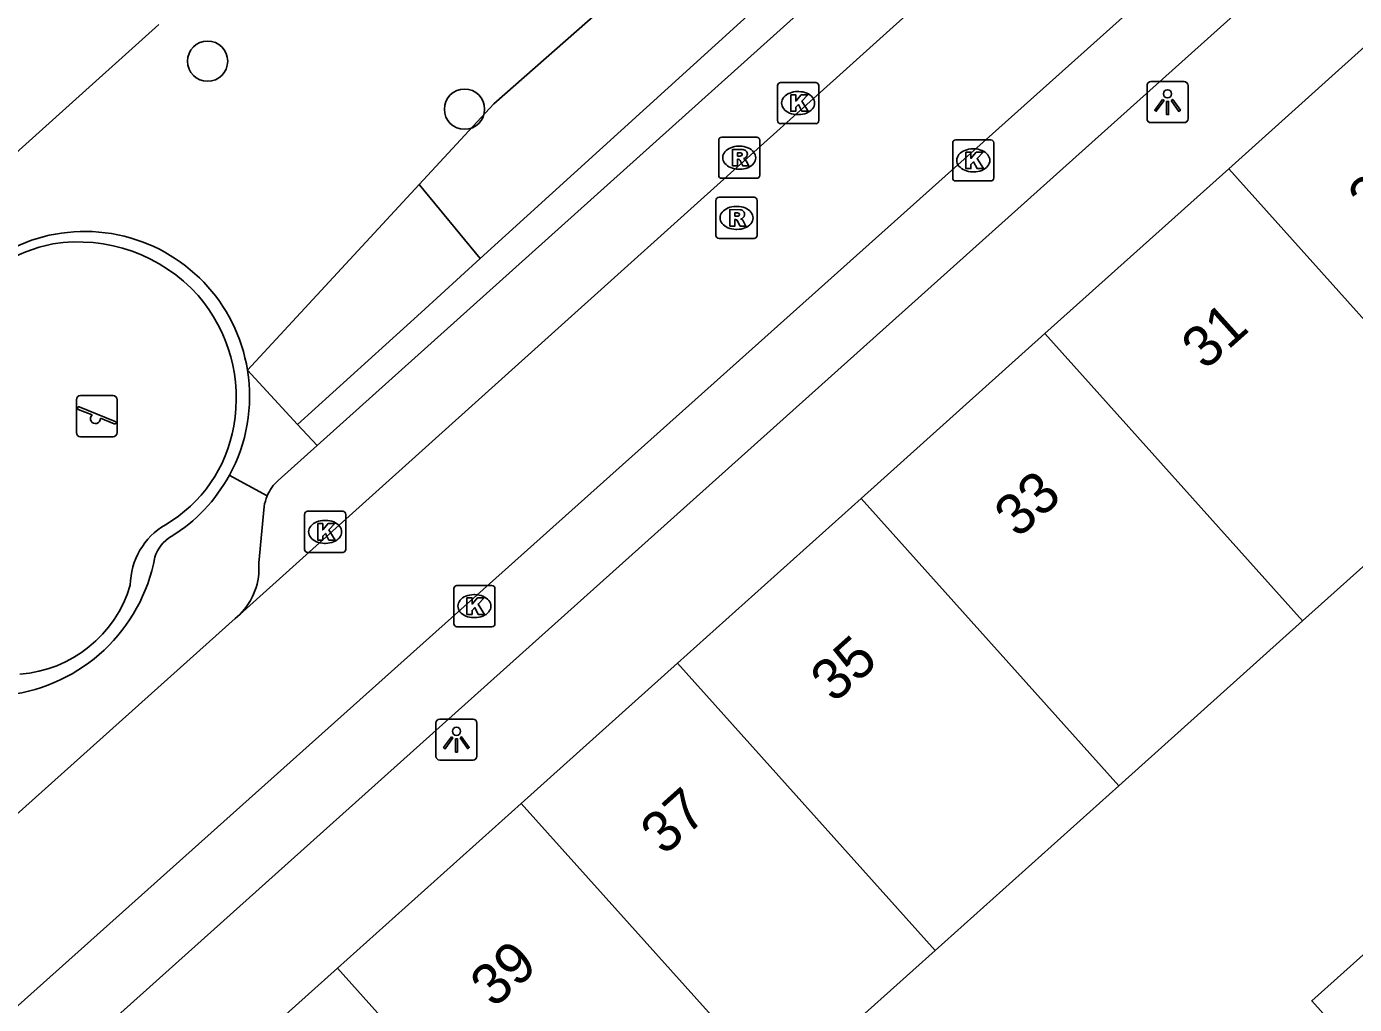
# Model space of a CAD drawing. Extents: x 162172 to 163187, y 382874 to 383684.
# Drawn here: x 162882.03 to 162914.31, y 383428.41 to 383452.17 of the extents above; entities that cross this region are included whole.
import ezdxf

# ---------------------------------------------------------------- set-up
doc = ezdxf.new("R2010")
doc.units = 0
for name, color, linetype in [('IMGEO_Berm_groen', 7, 'Continuous'), ('IMGEO_Boom', 7, 'Continuous'), ('IMGEO_Haag', 7, 'Continuous'), ('IMGEO_Kolk', 7, 'Continuous'), ('IMGEO_Lichtpunt', 7, 'Continuous'), ('IMGEO_Pand', 7, 'Continuous'), ('IMGEO_Pand_nummerreeks', 7, 'Continuous'), ('IMGEO_Parkeervlak_open', 7, 'Continuous'), ('IMGEO_Rijbaan_lokaal_open', 7, 'Continuous'), ('IMGEO_Rioolput', 7, 'Continuous'), ('IMGEO_Speelvoorziening', 7, 'Continuous'), ('IMGEO_Terreindeel_open', 7, 'Continuous'), ('IMGEO_Voetpad_open', 7, 'Continuous')]:
    doc.layers.add(name, color=color, linetype=linetype)

msp = doc.modelspace()

# ---------------------------------------------------------------- linework, layer by layer
at = {"layer": 'IMGEO_Berm_groen'}
for points in [[(162891.575, 383448.333), (162893.393, 383450.299), (162898.882, 383455.131)], [(162887.404, 383443.822), (162891.575, 383448.333)], [(162891.575, 383448.333), (162893.058, 383446.535)], [(162887.404, 383443.822), (162888.62, 383442.506)]]:
    msp.add_lwpolyline(points, dxfattribs=at)
for centre, radius, start, end in [((162883.45, 383443.191), 4.004, 9.0634, 147.8309), ((162883.472, 383443.187), 3.983, 331.2232, 9.1684)]:
    msp.add_arc(centre, radius, start, end, dxfattribs=at)
at = {"layer": 'IMGEO_Boom'}
for centre in [(162886.434, 383451.333), (162892.679, 383450.167)]:
    msp.add_circle(centre, 0.489, dxfattribs=at)
at = {"layer": 'IMGEO_Haag'}
msp.add_lwpolyline([(162887.885, 383440.772), (162886.963, 383441.27)], dxfattribs=at)
for centre, radius, start, end in [((162883.456, 383443.185), 3.996, 301.6414, 331.3631), ((162886, 383439.019), 0.886, 120.3863, 162.9892), ((162881.087, 383440.039), 4.137, 276.9729, 349.396)]:
    msp.add_arc(centre, radius, start, end, dxfattribs=at)
at = {"layer": 'IMGEO_Kolk'}
for p, q in [((162900.287, 383449.889), (162900.287, 383450.741)), ((162900.362, 383450.815), (162901.214, 383450.815)), ((162901.288, 383450.741), (162901.288, 383449.889)), ((162900.775, 383450.595), (162900.8, 383450.595)), ((162901.214, 383449.815), (162900.362, 383449.815)), ((162900.798, 383450.035), (162900.773, 383450.035)), ((162904.544, 383448.497), (162904.544, 383449.349)), ((162904.619, 383449.423), (162905.471, 383449.423)), ((162905.032, 383449.203), (162905.057, 383449.203)), ((162905.545, 383449.349), (162905.545, 383448.497)), ((162905.055, 383448.643), (162905.03, 383448.643)), ((162905.471, 383448.423), (162904.619, 383448.423)), ((162888.791, 383439.469), (162888.791, 383440.321)), ((162888.866, 383440.395), (162889.718, 383440.395)), ((162889.279, 383440.175), (162889.304, 383440.175)), ((162889.792, 383440.321), (162889.792, 383439.469)), ((162889.302, 383439.615), (162889.277, 383439.615)), ((162889.718, 383439.395), (162888.866, 383439.395)), ((162892.418, 383437.664), (162892.418, 383438.516)), ((162892.493, 383438.59), (162893.345, 383438.59)), ((162893.419, 383438.516), (162893.419, 383437.664)), ((162892.906, 383438.37), (162892.931, 383438.37)), ((162893.345, 383437.59), (162892.493, 383437.59)), ((162892.929, 383437.81), (162892.904, 383437.81))]:
    msp.add_line(p, q, dxfattribs=at)
for points in [[(162900.287, 383449.889), (162900.287, 383450.741)], [(162900.362, 383450.815), (162901.214, 383450.815)], [(162901.288, 383450.741), (162901.288, 383449.889)], [(162900.608, 383450.515), (162900.731, 383450.515), (162900.731, 383450.364), (162900.861, 383450.515), (162901.025, 383450.515), (162900.879, 383450.364), (162901.032, 383450.115), (162900.88, 383450.115), (162900.795, 383450.279), (162900.731, 383450.212), (162900.731, 383450.115), (162900.608, 383450.115), (162900.608, 383450.515)], [(162901.214, 383449.815), (162900.362, 383449.815)], [(162904.544, 383448.497), (162904.544, 383449.349)], [(162904.619, 383449.423), (162905.471, 383449.423)], [(162905.545, 383449.349), (162905.545, 383448.497)], [(162904.865, 383449.123), (162904.988, 383449.123), (162904.988, 383448.972), (162905.118, 383449.123), (162905.282, 383449.123), (162905.136, 383448.972), (162905.289, 383448.723), (162905.137, 383448.723), (162905.052, 383448.887), (162904.988, 383448.82), (162904.988, 383448.723), (162904.865, 383448.723), (162904.865, 383449.123)], [(162905.471, 383448.423), (162904.619, 383448.423)], [(162888.791, 383439.469), (162888.791, 383440.321)], [(162888.866, 383440.395), (162889.718, 383440.395)], [(162889.112, 383440.095), (162889.235, 383440.095), (162889.235, 383439.944), (162889.365, 383440.095), (162889.529, 383440.095), (162889.383, 383439.944), (162889.536, 383439.695), (162889.384, 383439.695), (162889.299, 383439.859), (162889.235, 383439.792), (162889.235, 383439.695), (162889.112, 383439.695), (162889.112, 383440.095)], [(162889.792, 383440.321), (162889.792, 383439.469)], [(162889.718, 383439.395), (162888.866, 383439.395)], [(162892.418, 383437.664), (162892.418, 383438.516)], [(162892.493, 383438.59), (162893.345, 383438.59)], [(162893.419, 383438.516), (162893.419, 383437.664)], [(162892.739, 383438.29), (162892.862, 383438.29), (162892.862, 383438.139), (162892.992, 383438.29), (162893.156, 383438.29), (162893.01, 383438.139), (162893.163, 383437.89), (162893.011, 383437.89), (162892.926, 383438.054), (162892.862, 383437.987), (162892.862, 383437.89), (162892.739, 383437.89), (162892.739, 383438.29)], [(162893.345, 383437.59), (162892.493, 383437.59)]]:
    msp.add_lwpolyline(points, dxfattribs=at)
for centre, start, end in [((162900.364, 383450.739), 91.552, 178.448), ((162900.364, 383450.739), 91.552, 178.448), ((162901.212, 383450.739), 1.552, 88.448), ((162901.212, 383450.739), 1.552, 88.448), ((162900.364, 383449.891), 181.552, 268.448), ((162900.364, 383449.891), 181.552, 268.448), ((162901.212, 383449.891), 271.552, 358.448), ((162901.212, 383449.891), 271.552, 358.448), ((162904.621, 383449.347), 91.552, 178.448), ((162904.621, 383449.347), 91.552, 178.448), ((162905.469, 383449.347), 1.552, 88.448), ((162905.469, 383449.347), 1.552, 88.448), ((162904.621, 383448.499), 181.552, 268.448), ((162904.621, 383448.499), 181.552, 268.448), ((162905.469, 383448.499), 271.552, 358.448), ((162905.469, 383448.499), 271.552, 358.448), ((162888.868, 383440.319), 91.552, 178.448), ((162888.868, 383440.319), 91.552, 178.448), ((162889.716, 383440.319), 1.552, 88.448), ((162889.716, 383440.319), 1.552, 88.448), ((162888.868, 383439.471), 181.552, 268.448), ((162888.868, 383439.471), 181.552, 268.448), ((162889.716, 383439.471), 271.552, 358.448), ((162889.716, 383439.471), 271.552, 358.448), ((162892.495, 383438.514), 91.552, 178.448), ((162892.495, 383438.514), 91.552, 178.448), ((162893.343, 383438.514), 1.552, 88.448), ((162893.343, 383438.514), 1.552, 88.448), ((162892.495, 383437.666), 181.552, 268.448), ((162892.495, 383437.666), 181.552, 268.448), ((162893.343, 383437.666), 271.552, 358.448), ((162893.343, 383437.666), 271.552, 358.448)]:
    msp.add_arc(centre, 0.0765, start, end, dxfattribs=at)
for centre, major_axis, ratio, start_param, end_param in [((162900.774, 383450.315), (-0.387, 0.002), 0.722429, 4.712389, 7.853982), ((162900.799, 383450.315), (-0.39, 0.002), 0.717154, 1.570796, 4.712389), ((162905.031, 383448.923), (-0.387, 0.002), 0.722429, 4.712389, 7.853982), ((162905.056, 383448.923), (-0.39, 0.002), 0.717154, 1.570796, 4.712389), ((162889.278, 383439.895), (-0.387, 0.002), 0.722429, 4.712389, 7.853982), ((162889.303, 383439.895), (-0.39, 0.002), 0.717154, 1.570796, 4.712389), ((162892.905, 383438.09), (-0.387, 0.002), 0.722429, 4.712389, 7.853982), ((162892.93, 383438.09), (-0.39, 0.002), 0.717154, 1.570796, 4.712389)]:
    msp.add_ellipse(centre, major_axis=major_axis, ratio=ratio, start_param=start_param, end_param=end_param, dxfattribs=at)
at = {"layer": 'IMGEO_Lichtpunt'}
for p, q in [((162909.267, 383450.741), (162909.267, 383449.934)), ((162909.267, 383450.741), (162909.267, 383449.934)), ((162910.169, 383450.836), (162909.361, 383450.836)), ((162910.169, 383450.836), (162909.361, 383450.836)), ((162910.263, 383449.934), (162910.263, 383450.741)), ((162910.263, 383449.934), (162910.263, 383450.741)), ((162909.361, 383449.84), (162910.169, 383449.84)), ((162909.361, 383449.84), (162910.169, 383449.84)), ((162891.985, 383435.25), (162891.985, 383434.443)), ((162891.985, 383435.25), (162891.985, 383434.443)), ((162892.887, 383435.345), (162892.079, 383435.345)), ((162892.887, 383435.345), (162892.079, 383435.345)), ((162892.981, 383434.443), (162892.981, 383435.25)), ((162892.981, 383434.443), (162892.981, 383435.25)), ((162892.079, 383434.349), (162892.887, 383434.349)), ((162892.079, 383434.349), (162892.887, 383434.349))]:
    msp.add_line(p, q, dxfattribs=at)
for points in [[(162909.641, 383450.405), (162909.68, 383450.377), (162909.492, 383450.115), (162909.454, 383450.142), (162909.641, 383450.405)], [(162909.743, 383450.357), (162909.79, 383450.357), (162909.79, 383450.035), (162909.743, 383450.035), (162909.743, 383450.357)], [(162909.853, 383450.377), (162909.891, 383450.404), (162910.078, 383450.142), (162910.039, 383450.114), (162909.853, 383450.377)], [(162892.359, 383434.914), (162892.398, 383434.886), (162892.21, 383434.624), (162892.172, 383434.651), (162892.359, 383434.914)], [(162892.461, 383434.866), (162892.508, 383434.866), (162892.508, 383434.544), (162892.461, 383434.544), (162892.461, 383434.866)], [(162892.571, 383434.886), (162892.609, 383434.913), (162892.796, 383434.651), (162892.757, 383434.623), (162892.571, 383434.886)]]:
    msp.add_lwpolyline(points, dxfattribs=at)
for centre in [(162909.766, 383450.539), (162892.484, 383435.048)]:
    msp.add_circle(centre, 0.0994, dxfattribs=at)
for centre, start, end in [((162909.361, 383450.741), 90, 180), ((162909.361, 383450.741), 90, 180), ((162910.169, 383450.741), 0, 90), ((162910.169, 383450.741), 0, 90), ((162909.361, 383449.934), 180, 270), ((162909.361, 383449.934), 180, 270), ((162910.169, 383449.934), 270, 0), ((162910.169, 383449.934), 270, 360), ((162892.079, 383435.25), 90, 180), ((162892.079, 383435.25), 90, 180), ((162892.887, 383435.25), 0, 90), ((162892.887, 383435.25), 0, 90), ((162892.079, 383434.443), 180, 270), ((162892.079, 383434.443), 180, 270), ((162892.887, 383434.443), 270, 0), ((162892.887, 383434.443), 270, 360)]:
    msp.add_arc(centre, 0.0946, start, end, dxfattribs=at)
at = {"layer": 'IMGEO_Pand'}
for points in [[(162911.253, 383448.721), (162915.049, 383452.126)], [(162906.786, 383444.715), (162911.253, 383448.721)], [(162911.253, 383448.721), (162917.516, 383441.737)], [(162902.319, 383440.709), (162906.786, 383444.715)], [(162913.048, 383437.732), (162906.786, 383444.715)], [(162917.516, 383441.737), (162913.048, 383437.732)], [(162897.852, 383436.703), (162902.319, 383440.709)], [(162908.581, 383433.726), (162902.319, 383440.709)], [(162913.048, 383437.732), (162908.581, 383433.726)], [(162894.055, 383433.298), (162897.852, 383436.703)], [(162897.852, 383436.703), (162904.114, 383429.721)], [(162908.581, 383433.726), (162904.114, 383429.721)], [(162889.588, 383429.292), (162894.055, 383433.298)], [(162900.316, 383426.316), (162894.055, 383433.298)], [(162918.084, 383429.86), (162916.615, 383431.497), (162913.272, 383428.497), (162914.741, 383426.86)], [(162904.114, 383429.721), (162900.316, 383426.316)], [(162885.121, 383425.286), (162889.588, 383429.292)], [(162895.849, 383422.311), (162889.588, 383429.292)]]:
    msp.add_lwpolyline(points, dxfattribs=at)
at = {"layer": 'IMGEO_Parkeervlak_open'}
for points in [[(162889.095, 383441.992), (162888.15, 383441.144)], [(162887.678, 383439.14), (162887.808, 383440.513)]]:
    msp.add_lwpolyline(points, dxfattribs=at)
for centre, radius, start, end in [((162888.876, 383440.346), 1.079, 132.3141, 156.7564), ((162888.83, 383440.35), 1.034, 155.9388, 170.9471), ((162886.105, 383439.008), 1.578, 314.6769, 4.7929)]:
    msp.add_arc(centre, radius, start, end, dxfattribs=at)
at = {"layer": 'IMGEO_Rijbaan_lokaal_open'}
for points in [[(162876.516, 383423.635), (162925.505, 383467.463)], [(162887.215, 383437.886), (162906.958, 383455.655)], [(162878.014, 383429.65), (162887.106, 383437.789), (162887.215, 383437.886)]]:
    msp.add_lwpolyline(points, dxfattribs=at)
at = {"layer": 'IMGEO_Rioolput'}
for p, q in [((162898.931, 383449.488), (162899.783, 383449.488)), ((162898.856, 383448.562), (162898.856, 383449.414)), ((162899.344, 383449.268), (162899.369, 383449.268)), ((162899.857, 383449.414), (162899.857, 383448.562)), ((162899.783, 383448.488), (162898.931, 383448.488)), ((162899.367, 383448.708), (162899.342, 383448.708)), ((162898.79, 383447.099), (162898.79, 383447.951)), ((162898.865, 383448.025), (162899.717, 383448.025)), ((162899.791, 383447.951), (162899.791, 383447.099)), ((162899.278, 383447.805), (162899.303, 383447.805)), ((162899.301, 383447.245), (162899.276, 383447.245)), ((162899.717, 383447.025), (162898.865, 383447.025))]:
    msp.add_line(p, q, dxfattribs=at)
for points in [[(162898.931, 383449.488), (162899.783, 383449.488)], [(162898.856, 383448.562), (162898.856, 383449.414)], [(162899.445, 383449.186), (162899.193, 383449.188), (162899.193, 383448.788)], [(162899.857, 383449.414), (162899.857, 383448.562)], [(162899.193, 383448.788), (162899.317, 383448.788), (162899.317, 383448.95), (162899.328, 383448.95)], [(162899.371, 383449.107), (162899.317, 383449.107), (162899.317, 383449.026)], [(162899.317, 383449.026), (162899.369, 383449.026)], [(162899.375, 383448.921), (162899.446, 383448.788), (162899.586, 383448.788), (162899.521, 383448.914)], [(162899.783, 383448.488), (162898.931, 383448.488)], [(162898.79, 383447.099), (162898.79, 383447.951)], [(162898.865, 383448.025), (162899.717, 383448.025)], [(162899.791, 383447.951), (162899.791, 383447.099)], [(162899.379, 383447.723), (162899.127, 383447.725), (162899.127, 383447.325)], [(162899.305, 383447.644), (162899.251, 383447.644), (162899.251, 383447.563)], [(162899.251, 383447.563), (162899.303, 383447.563)], [(162899.127, 383447.325), (162899.251, 383447.325), (162899.251, 383447.487), (162899.262, 383447.487)], [(162899.309, 383447.458), (162899.38, 383447.325), (162899.52, 383447.325), (162899.455, 383447.451)], [(162899.717, 383447.025), (162898.865, 383447.025)]]:
    msp.add_lwpolyline(points, dxfattribs=at)
for centre, radius, start, end in [((162898.933, 383449.412), 0.0765, 91.552, 178.448), ((162898.933, 383449.412), 0.0765, 91.552, 178.448), ((162899.781, 383449.412), 0.0765, 1.552, 88.448), ((162899.781, 383449.412), 0.0765, 1.552, 88.448), ((162899.444, 383449.076), 0.109, 350.3612, 89.416), ((162899.327, 383448.897), 0.0533, 26.0293, 88.6989), ((162899.353, 383449.215), 0.19, 274.7715, 282.9687), ((162899.377, 383449.011), 0.0964, 77.0061, 93.1865), ((162899.391, 383449.068), 0.0378, 276.6634, 79.6772), ((162899.442, 383449.076), 0.112, 277.5842, 350.9817), ((162899.426, 383448.861), 0.108, 29.5134, 73.7905), ((162898.933, 383448.564), 0.0765, 181.552, 268.448), ((162898.933, 383448.564), 0.0765, 181.552, 268.448), ((162899.781, 383448.564), 0.0765, 271.552, 358.448), ((162899.781, 383448.564), 0.0765, 271.552, 358.448), ((162898.867, 383447.949), 0.0765, 91.552, 178.448), ((162898.867, 383447.949), 0.0765, 91.552, 178.448), ((162899.715, 383447.949), 0.0765, 1.552, 88.448), ((162899.715, 383447.949), 0.0765, 1.552, 88.448), ((162899.287, 383447.752), 0.19, 274.7715, 282.9687), ((162899.311, 383447.548), 0.0964, 77.0061, 93.1865), ((162899.325, 383447.605), 0.0378, 276.6634, 79.6772), ((162899.378, 383447.613), 0.109, 350.3612, 89.416), ((162899.376, 383447.613), 0.112, 277.5842, 350.9817), ((162899.261, 383447.434), 0.0533, 26.0293, 88.6989), ((162899.36, 383447.398), 0.108, 29.5134, 73.7905), ((162898.867, 383447.101), 0.0765, 181.552, 268.448), ((162898.867, 383447.101), 0.0765, 181.552, 268.448), ((162899.715, 383447.101), 0.0765, 271.552, 358.448), ((162899.715, 383447.101), 0.0765, 271.552, 358.448)]:
    msp.add_arc(centre, radius, start, end, dxfattribs=at)
for centre, major_axis, ratio, start_param, end_param in [((162899.343, 383448.988), (-0.387, 0.002), 0.722429, 4.712389, 7.853982), ((162899.368, 383448.988), (-0.39, 0.002), 0.717154, 1.570796, 4.712389), ((162899.277, 383447.525), (-0.387, 0.002), 0.722429, 4.712389, 7.853982), ((162899.302, 383447.525), (-0.39, 0.002), 0.717154, 1.570796, 4.712389)]:
    msp.add_ellipse(centre, major_axis=major_axis, ratio=ratio, start_param=start_param, end_param=end_param, dxfattribs=at)
at = {"layer": 'IMGEO_Speelvoorziening'}
for p, q in [((162883.247, 383442.307), (162883.247, 383443.107)), ((162883.247, 383443.107), (162883.247, 383442.307)), ((162883.347, 383443.207), (162884.137, 383443.207)), ((162884.137, 383443.207), (162883.347, 383443.207)), ((162884.237, 383443.107), (162884.237, 383442.307)), ((162884.237, 383442.307), (162884.237, 383443.107)), ((162883.63, 383442.735), (162883.291, 383442.872)), ((162883.316, 383442.932), (162884.192, 383442.579)), ((162884.168, 383442.519), (162883.828, 383442.656)), ((162884.137, 383442.207), (162883.347, 383442.207)), ((162883.347, 383442.207), (162884.137, 383442.207))]:
    msp.add_line(p, q, dxfattribs=at)
for centre, radius, start, end in [((162883.347, 383443.107), 0.1, 90, 180), ((162883.347, 383443.107), 0.1, 90, 180), ((162884.137, 383443.107), 0.1, 0, 90), ((162884.137, 383443.107), 0.1, 360, 90), ((162883.304, 383442.902), 0.0327, 68.078, 248.078), ((162883.709, 383442.645), 0.12, 130.9928, 5.1632), ((162884.18, 383442.549), 0.0327, 248.078, 68.078), ((162883.347, 383442.307), 0.1, 180, 270), ((162883.347, 383442.307), 0.1, 180, 270), ((162884.137, 383442.307), 0.1, 270, 0), ((162884.137, 383442.307), 0.1, 270, 0)]:
    msp.add_arc(centre, radius, start, end, dxfattribs=at)
at = {"layer": 'IMGEO_Terreindeel_open'}
for centre, radius, start, end in [((162883.309, 383443.509), 3.442, 100.6035, 145.9259), ((162883.283, 383443.012), 3.929, 41.9358, 98.8821), ((162883.321, 383443.146), 3.811, 349.7364, 40.8228), ((162883.672, 383443.046), 3.448, 300.2895, 350.3251), ((162886.286, 383438.577), 1.73, 120.3761, 179.2565), ((162881.644, 383439.466), 3.039, 274.2737, 343.4144)]:
    msp.add_arc(centre, radius, start, end, dxfattribs=at)
at = {"layer": 'IMGEO_Voetpad_open'}
for points in [[(162925.349, 383464.98), (162879.944, 383424.284), (162879.207, 383424.011), (162877.943, 383424.117)], [(162889.095, 383441.992), (162893.526, 383445.969), (162901.062, 383452.733), (162903.769, 383455.163)], [(162900.525, 383453.323), (162893.058, 383446.535)], [(162885.253, 383452.223), (162872.726, 383440.968)], [(162893.058, 383446.535), (162891.622, 383445.229), (162888.62, 383442.506)], [(162888.62, 383442.506), (162889.095, 383441.992)]]:
    msp.add_lwpolyline(points, dxfattribs=at)

# ---------------------------------------------------------------- texts
at = {"layer": 'IMGEO_Pand_nummerreeks'}
for s, rotation, p in [('29', 41.8864, (162914.725, 383447.43)), ('31', 41.9375, (162910.679, 383443.803)), ('33', 41.8864, (162906.129, 383439.72)), ('35', 41.8864, (162901.662, 383435.714)), ('37', 41.8864, (162897.53, 383432.009)), ('39', 41.8375, (162893.392, 383428.302))]:
    msp.add_text(s, height=1, rotation=rotation, dxfattribs=at).set_placement(p)

doc.saveas('drawing.dxf')
